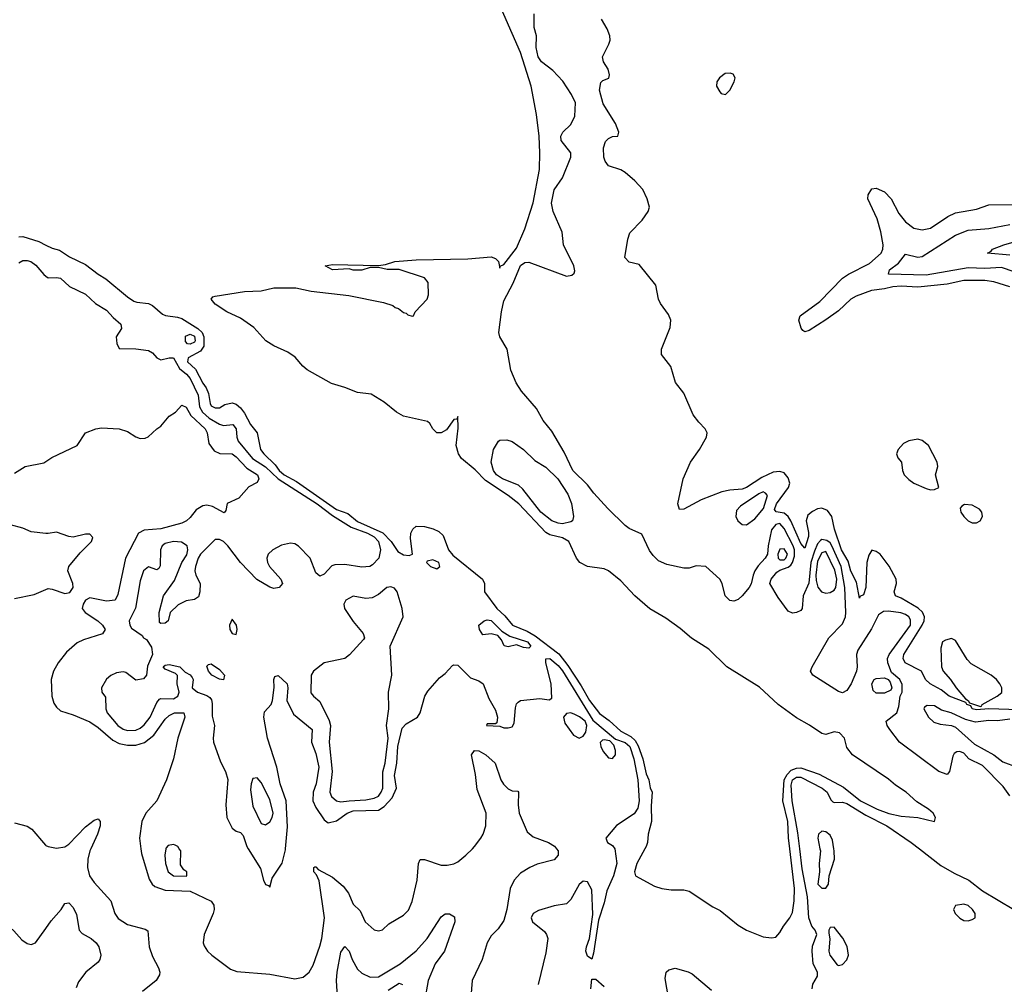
# Model space of a CAD drawing. Header units: inches. Extents: x 1603819 to 1745079, y 385938 to 533966.
# Tile 322 of 561: x 1719875 to 1724583, y 429351 to 433968. Entities that reach past the tile are written whole.
import ezdxf

# ---------------------------------------------------------------- set-up
doc = ezdxf.new("R2010")
doc.units = ezdxf.units.IN
doc.header["$MEASUREMENT"] = 0
for name, color, linetype in [('B7412', 7, 'Continuous'), ('B7413', 7, 'Continuous'), ('B7422', 7, 'Continuous'), ('B7423', 7, 'Continuous')]:
    doc.layers.add(name, color=color, linetype=linetype)

msp = doc.modelspace()

# ---------------------------------------------------------------- linework, layer by layer
at = {"layer": 'B7412', "color": 5, "elevation": 360}
msp.add_lwpolyline([(1719685.7, 430000), (1719685, 429990), (1719690, 429941), (1719700.3, 429910), (1719736.5, 429870), (1719742.8, 429850), (1719722.4, 429770), (1719732.6, 429730), (1719762.3, 429682.3), (1719847.1, 429607.1), (1719884, 429564), (1719910, 429547.2), (1719930, 429542), (1719950.7, 429549.3), (1720000, 429618.8)], dxfattribs=at)
at = {"layer": 'B7413', "color": 5}
for points, elevation in [([(1719870, 432929), (1719890, 432929.4), (1719965.9, 432905.9), (1720000, 432889.2)], 460), ([(1719870, 432804.7), (1719890, 432814.7), (1719910, 432815.6), (1719927.7, 432810), (1719952.4, 432792.4), (1719990, 432747.8), (1720000, 432739.7)], 440), ([(1719850, 431797.8), (1719901.3, 431830), (1719990, 431846.7), (1720000, 431853.2)], 420), ([(1720000, 431509.4), (1719930, 431517.3), (1719890, 431534), (1719831.3, 431550)], 420), ([(1719850, 431197.6), (1719943.1, 431216.9), (1720000, 431241)], 420), ([(1719850, 430124.6), (1719910, 430107.6), (1719933.3, 430093.3), (1719997.4, 430017.4), (1720000, 430015.9)], 380)]:
    msp.add_lwpolyline(points, dxfattribs=dict(at, elevation=elevation))
at = {"layer": 'B7422', "color": 5}
for points, elevation in [([(1720214.6, 430000), (1720210.1, 429990), (1720200.7, 429950), (1720198.9, 429910), (1720208.1, 429870), (1720230, 429837.8), (1720310.1, 429750.1), (1720329.3, 429690), (1720346.2, 429666.2), (1720390, 429637.8), (1720475.1, 429615.1), (1720487, 429607), (1720493.6, 429530), (1720510, 429483.7), (1720539.1, 429430), (1720545.3, 429410), (1720543.8, 429396.2), (1720527.2, 429370), (1720462.5, 429317.5)], 380), ([(1720454.4, 430000), (1720457.5, 429977.5), (1720493.7, 429853.7), (1720508.2, 429830), (1720520.1, 429820.1), (1720570, 429801.2), (1720690, 429797.7), (1720790, 429748.4), (1720802.9, 429730), (1720805.1, 429710), (1720800.4, 429690), (1720756, 429590), (1720751.9, 429550), (1720756.2, 429536.2), (1720772.5, 429510), (1720793.6, 429490), (1720883.2, 429423.2), (1720912.6, 429412.6), (1721070, 429400.1), (1721190, 429377.1), (1721230, 429385.1), (1721258.8, 429410), (1721277.4, 429442.6), (1721310, 429533.4), (1721319.4, 429570), (1721332.1, 429670), (1721307, 429847), (1721294.6, 429874.6), (1721281.3, 429890), (1721281.2, 429910), (1721286.6, 429913.4), (1721290, 429914), (1721301.2, 429901.2), (1721370, 429864), (1721421.3, 429821.3), (1721447.4, 429787.4), (1721470, 429734.5), (1721502.6, 429702.6), (1721527.5, 429650), (1721570, 429612.2), (1721590, 429606.8), (1721610, 429612.3), (1721639.6, 429640.4), (1721710, 429682.2), (1721733.7, 429706.3), (1721751.8, 429748.2), (1721776.1, 429850), (1721781.3, 429930), (1721790, 429947.9), (1721810, 429948.9), (1721890, 429921.1), (1721919, 429921), (1721950, 429927.7), (1721970, 429937.7), (1722008.8, 429970), (1722039.6, 430000)], 420), ([(1720574.1, 430000), (1720569.2, 429970), (1720571.7, 429930), (1720584, 429890), (1720610.8, 429870), (1720670, 429869), (1720673.6, 429870), (1720673.5, 429890), (1720659.7, 429899.7), (1720643.1, 429923.1), (1720644.4, 429990), (1720637.4, 430000)], 440), ([(1720966.9, 430000), (1721025.8, 429905.8), (1721040.1, 429850), (1721050, 429828.7), (1721064.4, 429824.4), (1721070, 429816), (1721081.3, 429858.7), (1721130, 429930.3), (1721145.1, 429994.9), (1721145.6, 430000)], 440), ([(1722441.2, 430000), (1722449.1, 429990), (1722449.2, 429970), (1722430, 429947.3), (1722350, 429926.8), (1722314, 429910), (1722270, 429883.2), (1722239, 429850), (1722219.6, 429810), (1722204.4, 429710), (1722190, 429657.2), (1722162.6, 429617.4), (1722130, 429583.1), (1722110.1, 429550), (1722086, 429470), (1722038.1, 429370), (1722031.9, 429290)], 420), ([(1722720.2, 430000.1), (1722730.3, 429930), (1722714, 429870), (1722681.7, 429798.3), (1722670, 429740.4), (1722642.1, 429657.9), (1722619.2, 429500.8), (1722610, 429472.4), (1722590, 429485.3), (1722582.4, 429510), (1722584.7, 429530), (1722600.2, 429570), (1722615.4, 429684.6), (1722610, 429802.7), (1722590, 429841.7), (1722570, 429845.4), (1722550, 429829.6), (1722510, 429757), (1722490, 429737), (1722430, 429727.3), (1722356, 429704), (1722330.7, 429690), (1722320.5, 429670), (1722327.3, 429650), (1722384.7, 429604.7), (1722394.4, 429590), (1722399.5, 429570), (1722390, 429502), (1722354, 429350)], 440), ([(1722864.7, 430000), (1722826, 429930), (1722814.9, 429890), (1722818.8, 429870), (1722910, 429821.6), (1722944.7, 429810), (1722990, 429803.1), (1723050, 429803.7), (1723076.7, 429796.7), (1723190, 429722), (1723224.7, 429704.7), (1723310, 429634.9), (1723350.3, 429610.3), (1723430, 429578), (1723470, 429573.4), (1723490, 429577.3), (1723510, 429598.8), (1723527.3, 429630), (1723558.4, 429670), (1723570, 429694.8), (1723578.5, 429750), (1723580.1, 429810), (1723557.9, 430000)], 460), ([(1723664.3, 429330), (1723667.9, 429352.1), (1723689.9, 429390), (1723689.3, 429410), (1723668.7, 429448.7), (1723664.5, 429510), (1723666.4, 429533.6), (1723687.1, 429590), (1723679.2, 429610), (1723663.6, 429630), (1723648.1, 429670), (1723641.7, 429770), (1723615.9, 429904.1), (1723605.1, 430000)], 440), ([(1723701.4, 430000), (1723703.5, 429990), (1723697.9, 429930), (1723699.5, 429890), (1723691.2, 429831.2), (1723710, 429811.3), (1723730, 429811.4), (1723742.6, 429830), (1723746.4, 429870), (1723771.1, 429950), (1723769.9, 429989.9), (1723768.1, 430000)], 440), ([(1724177, 430000), (1724280, 429920), (1724342.8, 429882.8), (1724413.9, 429850), (1724479, 429799), (1724629.5, 429710)], 440), ([(1720000, 429618.8), (1720025.4, 429654.6), (1720073.5, 429710), (1720090, 429738), (1720110, 429741.6), (1720130, 429719.3), (1720145.9, 429685.9), (1720158.5, 429610), (1720173.7, 429593.7), (1720216.5, 429570), (1720240.3, 429550), (1720253.6, 429530), (1720263.2, 429490), (1720258.5, 429470), (1720250, 429458), (1720190.1, 429409.9), (1720156.4, 429363.6), (1720145.4, 429334.6)], 360), ([(1721396, 429264), (1721390.2, 429370), (1721393.3, 429410), (1721410, 429504.9), (1721430, 429531.7), (1721450, 429509.1), (1721465.1, 429470), (1721490, 429424.3), (1721510, 429405.2), (1721550, 429385.1), (1721590, 429387.8), (1721694.7, 429450), (1721770, 429511.7), (1721823.2, 429570), (1721890, 429673.8), (1721910, 429688.1), (1721930, 429689.1), (1721953.4, 429673.4), (1721955.1, 429650), (1721906.8, 429510), (1721862.2, 429450), (1721827.9, 429370), (1721810.1, 429270)], 380), ([(1722987.2, 429230), (1722961, 429379), (1722966, 429410), (1722979.5, 429420.5), (1723010, 429428), (1723071.4, 429411.4), (1723090, 429401.3), (1723183.4, 429323.4)], 440), ([(1721637.4, 429322.6), (1721690, 429357.2), (1721706, 429350)], 360), ([(1722606.4, 429330), (1722610, 429375.6), (1722630, 429376.1), (1722670, 429340.1)], 440)]:
    msp.add_lwpolyline(points, dxfattribs=dict(at, elevation=elevation))
at = {"layer": 'B7422', "color": 5, "elevation": 440}
for points in [[(1724390, 429735.4), (1724350, 429728), (1724340.2, 429710), (1724348.5, 429690), (1724370, 429668.3), (1724390, 429656.9), (1724410, 429655.3), (1724430, 429661.3), (1724443.7, 429670), (1724444.7, 429690), (1724431.5, 429710), (1724410, 429728.1)], [(1723770, 429624.5), (1723750, 429622.7), (1723743.7, 429610), (1723743.4, 429596.6), (1723748.6, 429568.6), (1723744.4, 429510), (1723748.6, 429490), (1723784.7, 429444.7), (1723790, 429441.3), (1723810, 429446), (1723830.8, 429469.2), (1723837.6, 429490), (1723831.7, 429531.7), (1723811.7, 429571.7)]]:
    msp.add_lwpolyline(points, close=True, dxfattribs=at)
at = {"layer": 'B7423', "color": 5}
for points, elevation in [([(1723557.9, 430000), (1723551.9, 430051.9), (1723548.1, 430130), (1723523.4, 430230), (1723531.3, 430330), (1723544.1, 430355.9), (1723564.6, 430375.4), (1723590, 430385.8), (1723610, 430386.9), (1723697.6, 430357.6), (1723814, 430294), (1723895, 430230), (1723975.6, 430190), (1724031.8, 430168.2), (1724090, 430155.8), (1724170.3, 430150.3), (1724249, 430131), (1724254, 430150), (1724242.4, 430170), (1724220.5, 430190), (1724164.3, 430224.3), (1724113.3, 430270), (1724063.6, 430303.6), (1724030, 430332.5), (1723857.9, 430450), (1723830, 430483.8), (1723819.6, 430530), (1723795.5, 430555.5), (1723770, 430559.6), (1723730, 430546.1), (1723710, 430551.8), (1723651.8, 430591.8), (1723590, 430625.9), (1723501.1, 430690), (1723412.7, 430772.7), (1723256.3, 430870), (1723170, 430954.5), (1723087.2, 431007.2), (1723033.5, 431053.5), (1722963.9, 431103.9), (1722888.4, 431148.4), (1722816.6, 431210), (1722750, 431282.9), (1722690.2, 431330.2), (1722670, 431340.3), (1722590.3, 431350.3), (1722554, 431370), (1722537, 431390), (1722501.5, 431470), (1722470, 431487.5), (1722410, 431501.9), (1722390, 431513), (1722261.4, 431650), (1722210, 431689.9), (1722102, 431762), (1722053.4, 431813.4), (1721987.7, 431867.7), (1721972.8, 431890), (1721962.4, 431930), (1721972.2, 432012.2), (1721970, 432068), (1721964.5, 432055.5), (1721950, 432054.3), (1721915.8, 432004.2), (1721890.1, 431989.9), (1721870, 431990.4), (1721850.4, 432010), (1721835.7, 432035.7), (1721824.1, 432044.1), (1721710, 432070.3), (1721677.1, 432090), (1721617.6, 432137.6), (1721555.3, 432175.3), (1721490, 432183.4), (1721430, 432207.8), (1721366, 432226), (1721250, 432292.3), (1721228.8, 432308.8), (1721192.1, 432352.1), (1721156.9, 432376.9), (1721090, 432406.9), (1721051.4, 432430), (1720994.3, 432494.3), (1720930, 432539.2), (1720865.5, 432570), (1720810, 432606.6), (1720789.9, 432630), (1720798.9, 432641.1), (1720810, 432644.7), (1720950, 432666.4), (1721029.8, 432670.2), (1721090, 432683.6), (1721195.5, 432684.5), (1721269, 432669), (1721448, 432648), (1721614.5, 432614.5), (1721659.5, 432599.5), (1721670.7, 432590), (1721685.7, 432585.7), (1721710, 432565.8), (1721723.4, 432563.4), (1721730, 432554.8), (1721752, 432548), (1721758, 432550), (1721766, 432570), (1721824, 432630), (1721829, 432650), (1721828.7, 432710), (1721810, 432732.7), (1721690, 432772), (1721632.7, 432772.7), (1721590, 432782), (1721550, 432782), (1721510, 432769.6), (1721470, 432769.6), (1721450, 432775.3), (1721370.3, 432769.7), (1721335.3, 432790), (1721370, 432796), (1721590, 432791.7), (1721623.8, 432796.2), (1721668, 432810), (1721770, 432817.5), (1722017.5, 432822.5), (1722130, 432832), (1722150, 432825.3), (1722163.6, 432810), (1722170, 432778), (1722171.9, 432788.1), (1722190, 432795.8), (1722250, 432874.3), (1722290, 432966.4), (1722330, 433091.5), (1722359.8, 433250), (1722362.1, 433330), (1722358.4, 433410), (1722346.2, 433513.8), (1722320.8, 433650), (1722270, 433810.6), (1722150, 434085.4)], 460), ([(1724610, 430253.6), (1724578.4, 430298.4), (1724479.1, 430399.1), (1724413.6, 430430), (1724390, 430457), (1724370, 430465.6), (1724355.5, 430464.5), (1724343.4, 430456.6), (1724337, 430443), (1724320.9, 430370), (1724310, 430355.1), (1724270, 430369.2), (1724082.2, 430510), (1724035.1, 430570), (1724022.9, 430590), (1724019, 430610), (1724069.4, 430650.6), (1724079.5, 430680.5), (1724086, 430730), (1724094.5, 430750), (1724094.6, 430785.4), (1724083.1, 430810), (1724043.2, 430843.2), (1724027, 430890), (1724025.2, 430910), (1724032, 430930), (1724134.6, 431070), (1724135.4, 431095.4), (1724126.6, 431110), (1724110, 431120.3), (1724089.2, 431129.2), (1724030, 431136.9), (1724005.1, 431134.9), (1723981.2, 431118.8), (1723947.8, 431052.2), (1723882.9, 430950), (1723876, 430930), (1723879.9, 430870), (1723876.1, 430850), (1723850.7, 430789.3), (1723830, 430757.3), (1723810, 430746.7), (1723790, 430753), (1723668.4, 430830), (1723657.1, 430850), (1723664.3, 430870), (1723743.9, 431010), (1723810, 431076.9), (1723824, 431110), (1723826.2, 431130), (1723820.6, 431250), (1723802.6, 431350), (1723759.2, 431450), (1723750, 431464), (1723735, 431475), (1723710, 431479.3), (1723704.4, 431475.6), (1723690, 431458.8), (1723675.2, 431424.8), (1723658.3, 431370), (1723649, 431271), (1723622.1, 431210), (1723617.2, 431150), (1723610, 431139.9), (1723590.1, 431129.9), (1723570, 431127.6), (1723550, 431137.3), (1723502.5, 431202.5), (1723462.5, 431270), (1723467.9, 431290), (1723496.1, 431323.9), (1723510, 431333.8), (1723550, 431346.9), (1723562.3, 431357.7), (1723570.9, 431370), (1723579.6, 431400.4), (1723580.4, 431430), (1723573.9, 431450), (1723530, 431532.6), (1723510, 431555.7), (1723490, 431551.1), (1723470, 431525.6), (1723453.7, 431450), (1723450.6, 431409.4), (1723440.2, 431390), (1723405.8, 431354.2), (1723390.7, 431330), (1723381.6, 431310), (1723373, 431267), (1723363.6, 431250), (1723330, 431209.7), (1723310, 431193), (1723290, 431184.2), (1723270, 431187.3), (1723247.8, 431210), (1723234, 431270), (1723223, 431290), (1723156.2, 431350), (1723110, 431353.7), (1723076.7, 431343.3), (1723050, 431342), (1722970, 431360.2), (1722930, 431377.9), (1722903.4, 431403.4), (1722886.9, 431426.9), (1722850, 431504.7), (1722790, 431532.8), (1722770, 431547.7), (1722688, 431628), (1722620.9, 431700.9), (1722590, 431742.2), (1722519.1, 431810), (1722477.9, 431897.9), (1722418.9, 431998.9), (1722378.3, 432050), (1722346.1, 432106.1), (1722274.8, 432190), (1722249.1, 432230), (1722223.7, 432290), (1722205.6, 432390), (1722171.2, 432450), (1722166.6, 432470), (1722178.4, 432570), (1722190, 432621.5), (1722234.1, 432705.9), (1722270, 432790.9), (1722290, 432806.2), (1722310, 432807.2), (1722490, 432740.9), (1722515.2, 432744.8), (1722526, 432754), (1722530, 432765.5), (1722524.7, 432790), (1722475.6, 432890), (1722468.7, 432950), (1722425.9, 433050), (1722417.5, 433090), (1722430, 433153), (1722470, 433210.7), (1722509.6, 433310), (1722509.5, 433330), (1722464.5, 433390), (1722462.9, 433410), (1722472, 433430), (1722510, 433466.4), (1722530, 433506.4), (1722532.7, 433570), (1722514.1, 433610), (1722472.8, 433672.8), (1722424.1, 433724.1), (1722370, 433766.4), (1722353.5, 433790), (1722345.1, 433834.9), (1722346.6, 433890), (1722335.6, 433930), (1722335.6, 433995.6)], 440), ([(1724750, 430660.9), (1724510, 430669.6), (1724450, 430664.6), (1724430, 430669.5), (1724423.8, 430683.8), (1724403.5, 430690), (1724399.5, 430699.5), (1724319.3, 430730), (1724281.2, 430761.2), (1724228.1, 430790), (1724205.7, 430810), (1724186.6, 430850), (1724109.3, 430890), (1724099.9, 430910), (1724103, 430930), (1724190.7, 431069.3), (1724199.3, 431090), (1724201, 431110), (1724192.2, 431132.2), (1724172.1, 431152.1), (1724090, 431199.9), (1724063.6, 431210), (1724056.4, 431230), (1724067.6, 431270), (1724066, 431290), (1724032.8, 431352.8), (1723990, 431409.6), (1723970, 431423), (1723950, 431429.6), (1723935.5, 431404.5), (1723926.6, 431370), (1723921.2, 431250), (1723910, 431214.7), (1723892.9, 431207.1), (1723890, 431199), (1723876.3, 431276.3), (1723850, 431328.7), (1723836.2, 431376.2), (1723805.4, 431430), (1723771.3, 431528.7), (1723759.2, 431590), (1723738.5, 431618.5), (1723710, 431629.7), (1723690, 431626), (1723665.7, 431614.3), (1723644.1, 431595.9), (1723635, 431570), (1723647, 431513), (1723646.5, 431493.5), (1723630, 431438.3), (1723610, 431461.4), (1723562.4, 431570), (1723549.6, 431589.6), (1723530, 431605.9), (1723491.9, 431611.9), (1723483.5, 431623.5), (1723494.6, 431650), (1723551.1, 431728.9), (1723557.1, 431750), (1723550, 431775), (1723530, 431799), (1723510, 431805.6), (1723478.6, 431801.4), (1723423.2, 431776.8), (1723350, 431728.4), (1723330, 431720.8), (1723270, 431716.2), (1723231.8, 431708.2), (1723133, 431670), (1723050, 431625.6), (1723030, 431623.7), (1723022.7, 431650), (1723047.9, 431770), (1723083, 431850), (1723126, 431910), (1723159.6, 431970), (1723162.7, 431990), (1723153.5, 432010), (1723121.8, 432041.8), (1723096.1, 432076.1), (1723050, 432179.5), (1723011.2, 432231.2), (1722988.5, 432308.5), (1722944.5, 432364.5), (1722944.2, 432390), (1722985.1, 432494.9), (1722987.9, 432530), (1722976.8, 432556.8), (1722938.8, 432610), (1722929.8, 432630), (1722917.5, 432697.5), (1722836.5, 432796.5), (1722790, 432806.8), (1722768.1, 432830), (1722782.1, 432917.9), (1722792.1, 432947.9), (1722852, 433008), (1722879.8, 433050), (1722886.3, 433070), (1722875.7, 433110), (1722854.1, 433154.1), (1722815.6, 433195.6), (1722770, 433236.8), (1722750, 433248.5), (1722690, 433268.2), (1722675.1, 433290), (1722668.4, 433310), (1722666.5, 433353.5), (1722675.3, 433384.7), (1722690, 433399.1), (1722710, 433407.7), (1722735.3, 433410), (1722740.5, 433430), (1722724.6, 433470), (1722664.2, 433564.2), (1722647.9, 433630), (1722653, 433667), (1722662.9, 433677.1), (1722691.7, 433688.3), (1722695.9, 433704.1), (1722688.2, 433730), (1722665.8, 433765.8), (1722661.6, 433790), (1722692.6, 433850), (1722697.6, 433870), (1722696.5, 433890), (1722684.1, 433924.1), (1722656.4, 433970)], 420), ([(1724609.2, 432689.2), (1724533.4, 432713.4), (1724490, 432719.9), (1724390, 432719.8), (1724310, 432702.1), (1724170, 432686.9), (1724090, 432692.6), (1724050, 432689.8), (1724010, 432679.7), (1723947.7, 432672.3), (1723875.2, 432644.8), (1723849.8, 432630.2), (1723790, 432573.5), (1723730, 432531.5), (1723650, 432480.4), (1723630, 432474), (1723619.5, 432479.5), (1723611.3, 432491.3), (1723600.5, 432530), (1723607.1, 432550), (1723701.4, 432618.6), (1723810, 432730.4), (1723838.7, 432750), (1723938.5, 432801.5), (1723994.3, 432850), (1724002.6, 432870), (1724003.6, 432890), (1723992.9, 432952.9), (1723974.8, 433014.8), (1723930.5, 433110), (1723931.6, 433130), (1723950, 433158), (1723970, 433161.1), (1724010, 433144.1), (1724042, 433110), (1724079.6, 433039.6), (1724110, 433000.2), (1724150, 432969.4), (1724190, 432961.1), (1724230, 432970.1), (1724313.7, 433026.3), (1724350, 433043.5), (1724450, 433061.5), (1724510, 433080.8), (1724630, 433083.5)], 380), ([(1724630, 432761.2), (1724570, 432781.5), (1724490, 432777), (1724410, 432779.3), (1724210, 432744.3), (1724029.6, 432750), (1724034.3, 432770), (1724077.3, 432802.7), (1724110, 432844.7), (1724170, 432830.6), (1724190, 432834.1), (1724350, 432936.1), (1724410, 432960.8), (1724508.9, 432968.9), (1724610, 432987.3)], 360), ([(1720000, 432889.2), (1720030, 432874.5), (1720064.6, 432864.6), (1720113.3, 432833.3), (1720190, 432796.3), (1720250, 432749), (1720286.7, 432726.7), (1720390, 432641.5), (1720420.9, 432620.9), (1720435, 432615), (1720490, 432609.5), (1720510, 432599), (1720557.8, 432557.8), (1720571.9, 432551.9), (1720630, 432544.7), (1720650, 432537.2), (1720727.1, 432490), (1720747.3, 432470), (1720755.3, 432450), (1720754.4, 432405.6), (1720738.6, 432381.4), (1720680.8, 432350), (1720677.2, 432330), (1720714.9, 432294.9), (1720750, 432227.3), (1720766.3, 432206.3), (1720778, 432178), (1720784.8, 432130), (1720790, 432120.3), (1720810, 432110.6), (1720829.3, 432110.7), (1720854.8, 432125.2), (1720890, 432134), (1720910, 432127.7), (1720930, 432110.6), (1720950, 432084.4), (1720978.6, 432030), (1721010.3, 431990), (1721026.5, 431910), (1721041.5, 431890), (1721096.6, 431836.6), (1721115.2, 431810), (1721139.2, 431790), (1721197.6, 431757.6), (1721390, 431623), (1721443.9, 431603.9), (1721490, 431566.2), (1721611.7, 431511.7), (1721650.4, 431470), (1721683, 431423), (1721710, 431406.6), (1721736.7, 431403.3), (1721753.5, 431410), (1721744.1, 431484.1), (1721745.6, 431510), (1721753.9, 431530), (1721770, 431544.2), (1721810, 431542.8), (1721851.4, 431531.4), (1721878.6, 431518.6), (1721899.2, 431499.2), (1721925.1, 431430), (1721945.3, 431405.3), (1722087.9, 431290), (1722098, 431270), (1722097.7, 431230), (1722155.8, 431150), (1722194.1, 431114.1), (1722231.7, 431070), (1722301.1, 431041.1), (1722339.3, 431019.3), (1722452.3, 430932.3), (1722496.7, 430876.7), (1722560.4, 430780.4), (1722599.9, 430710), (1722647.6, 430647.6), (1722693.7, 430613.7), (1722750, 430562.1), (1722797, 430537), (1722818.6, 430518.6), (1722832.7, 430492.7), (1722854.3, 430430), (1722870, 430358.9), (1722883.5, 430330), (1722890, 430290.8), (1722898.7, 430270), (1722893.9, 430206.1), (1722895.6, 430130), (1722880.3, 430070), (1722876.9, 430030), (1722870.3, 430010), (1722864.7, 430000)], 460), ([(1724610, 432840.5), (1724503.6, 432850), (1724520.5, 432859.5), (1724527.1, 432870), (1724580.5, 432890), (1724630, 432904.2)], 340), ([(1720000, 432739.7), (1720010, 432731.7), (1720050, 432734.3), (1720070, 432730.2), (1720113.4, 432690), (1720190, 432654.7), (1720237.3, 432610), (1720290, 432578), (1720321.6, 432541.6), (1720358.5, 432510), (1720360.9, 432490), (1720336.5, 432450), (1720338.5, 432418.5), (1720350, 432393.4), (1720430, 432392), (1720490, 432384.9), (1720510, 432372.9), (1720529.6, 432349.6), (1720550, 432340.1), (1720590, 432349.6), (1720610, 432349.4), (1720638.5, 432298.5), (1720671.9, 432271.9), (1720690, 432250), (1720727.8, 432170), (1720734.8, 432114.8), (1720749, 432089), (1720780.7, 432060.7), (1720830, 432032.1), (1720850, 432025.9), (1720893.4, 432030), (1720910.5, 432010), (1720912.7, 431970), (1720919.5, 431950), (1720987.9, 431867.9), (1721050, 431827.1), (1721110.8, 431770.8), (1721296.9, 431650), (1721370, 431594), (1721459.4, 431539.4), (1721537.5, 431510), (1721570, 431492.8), (1721590.1, 431470), (1721599.7, 431430), (1721591.3, 431390), (1721562, 431358), (1721548.7, 431351.3), (1721510, 431346.9), (1721430, 431361), (1721381.5, 431358.5), (1721366.6, 431353.4), (1721330, 431313.6), (1721310, 431304.5), (1721290, 431321.2), (1721264.2, 431390), (1721207.3, 431447.3), (1721190, 431458.5), (1721170, 431462.4), (1721127.2, 431452.8), (1721084.9, 431430), (1721062.4, 431410), (1721057, 431390), (1721059.5, 431370), (1721068.8, 431350), (1721123.8, 431290), (1721130.8, 431270), (1721116, 431250), (1721090, 431246.2), (1721070, 431251.2), (1721009.3, 431289.3), (1720930, 431370.6), (1720870, 431449.9), (1720850, 431469.9), (1720830, 431480.6), (1720810, 431479.8), (1720739.1, 431410), (1720727.7, 431390), (1720714.9, 431350), (1720712.4, 431330), (1720716.4, 431310), (1720737.6, 431270), (1720736, 431230), (1720730, 431205.2), (1720710, 431192.7), (1720670, 431186.6), (1720632.3, 431167.7), (1720594, 431130), (1720584.7, 431090), (1720570, 431079), (1720550, 431078), (1720543.1, 431083.1), (1720541.2, 431130), (1720562.7, 431210), (1720615.6, 431284.4), (1720649.6, 431370), (1720673.7, 431406.3), (1720678.5, 431430), (1720675.6, 431450), (1720647.8, 431467.8), (1720610, 431469.9), (1720570, 431460.9), (1720556.2, 431450), (1720548.2, 431430), (1720545.7, 431354.3), (1720539.6, 431340.4), (1720530, 431334), (1720490, 431348.5), (1720467.3, 431330), (1720450, 431282.7), (1720429, 431151), (1720398.6, 431090), (1720401.1, 431070), (1720410, 431055.5), (1720461, 431021), (1720466.8, 431010), (1720481.3, 431001.3), (1720504.7, 430964.7), (1720510.4, 430930), (1720486.5, 430873.5), (1720481.3, 430830), (1720466.6, 430813.4), (1720430, 430807.3), (1720382.8, 430842.8), (1720370, 430847.2), (1720338.1, 430841.9), (1720310, 430829.2), (1720290, 430811.6), (1720266.3, 430770), (1720268, 430750), (1720285.2, 430725.2), (1720286, 430670), (1720292.6, 430650), (1720343.3, 430590), (1720370, 430572.2), (1720390, 430566.4), (1720430, 430568), (1720450, 430576.6), (1720470, 430592.3), (1720497.9, 430630), (1720530, 430699.5), (1720543.6, 430716.4), (1720550, 430719.6), (1720610, 430717.3), (1720630.6, 430730), (1720637.2, 430750), (1720626.9, 430790), (1720629.3, 430829.3), (1720618.9, 430838.9), (1720570, 430859), (1720561.2, 430870), (1720570, 430878.8), (1720590, 430882), (1720641, 430870), (1720665.8, 430845.8), (1720690, 430833), (1720699.6, 430819.6), (1720703.7, 430810), (1720699.1, 430770), (1720725.3, 430750), (1720770, 430733.7), (1720783.9, 430723.9), (1720792.3, 430712.3), (1720795.7, 430695.7), (1720794.6, 430634.6), (1720805.5, 430590), (1720799.5, 430530), (1720802, 430510), (1720835.5, 430415.5), (1720858.5, 430370), (1720870, 430330.8), (1720859.8, 430210), (1720865.9, 430150), (1720890, 430098.4), (1720910, 430084.2), (1720930, 430077.8), (1720942.9, 430062.9), (1720960.7, 430010), (1720966.9, 430000)], 440), ([(1720000, 431853.2), (1720028.3, 431871.7), (1720149.7, 431930.3), (1720189.3, 431990), (1720238, 432010), (1720266, 432014), (1720350.8, 432009.2), (1720390, 431997.1), (1720430, 431971.2), (1720450, 431964), (1720475.3, 431964.7), (1720488.4, 431971.6), (1720529.7, 432010.3), (1720550, 432021.6), (1720590, 432070.5), (1720619.3, 432090), (1720650, 432122.8), (1720670, 432113), (1720693.6, 432073.6), (1720761.3, 432010), (1720771.5, 431990), (1720779.6, 431939.6), (1720804.8, 431904.8), (1720831.9, 431891.9), (1720890, 431890.2), (1720910, 431875.2), (1720961, 431821), (1721011.1, 431790), (1721018.9, 431770), (1721010, 431752.3), (1720970, 431732.3), (1720922.5, 431677.5), (1720867.4, 431652.6), (1720861, 431619), (1720852.8, 431607.2), (1720797.4, 431637.4), (1720770, 431643.5), (1720750, 431641.8), (1720718.1, 431621.9), (1720690, 431585.2), (1720672, 431570), (1720650, 431558.5), (1720550, 431531.7), (1720470, 431524.3), (1720443.2, 431510), (1720381.2, 431390), (1720343.7, 431216.3), (1720331.1, 431190), (1720290, 431184.3), (1720210, 431201.3), (1720190, 431189.1), (1720177.8, 431170), (1720173.3, 431150), (1720186.9, 431130), (1720247.7, 431090), (1720270.5, 431070), (1720282.7, 431050), (1720270, 431028.6), (1720180, 431000), (1720150, 430986.2), (1720098.8, 430941.2), (1720058.8, 430890), (1720035.9, 430850), (1720024.8, 430810), (1720028.3, 430730), (1720037.3, 430697.3), (1720050, 430677.3), (1720070, 430660.4), (1720130, 430641.6), (1720210, 430607.2), (1720250, 430580.6), (1720319.5, 430519.5), (1720350, 430504.2), (1720390, 430495.6), (1720430, 430496), (1720471.6, 430508.4), (1720516, 430544), (1720570, 430619.8), (1720590, 430637.9), (1720615.1, 430650), (1720659.3, 430650), (1720663.9, 430630), (1720630.7, 430529.3), (1720609.7, 430430), (1720576.1, 430330), (1720530.8, 430230), (1720477.9, 430170), (1720457.9, 430130), (1720447.4, 430050), (1720454.4, 430000)], 420), ([(1720000, 431241), (1720010, 431245.3), (1720030, 431243), (1720090, 431222.1), (1720113.6, 431226.4), (1720130.3, 431250), (1720129, 431270), (1720105.4, 431330), (1720109.8, 431350), (1720163.9, 431416.1), (1720218.2, 431470), (1720224, 431490), (1720210, 431505.1), (1720190, 431504.7), (1720130, 431490.9), (1720110, 431493.6), (1720050, 431515.4), (1720010, 431508.3), (1720000, 431509.4)], 420), ([(1721145.6, 430000), (1721155.8, 430104.2), (1721148.2, 430230), (1721119.7, 430310), (1721104.8, 430390), (1721059.3, 430530), (1721042.2, 430630), (1721045.3, 430654.7), (1721077, 430690), (1721083.8, 430710), (1721091.8, 430771.8), (1721089.7, 430810.3), (1721095.1, 430824.9), (1721110, 430828.4), (1721154.2, 430790), (1721157.3, 430770), (1721152.4, 430710), (1721183.5, 430643.5), (1721272.9, 430570), (1721270.1, 430510), (1721290, 430456.5), (1721304.7, 430390), (1721292.4, 430310), (1721277.9, 430270), (1721276.8, 430230), (1721290, 430196.9), (1721330, 430138), (1721350, 430124.7), (1721390, 430134.2), (1721440.6, 430170), (1721470, 430182.1), (1721590, 430184.4), (1721618.3, 430201.7), (1721655.9, 430244.1), (1721675.8, 430290), (1721666.9, 430350), (1721678.9, 430410), (1721682.7, 430490), (1721703.6, 430576.4), (1721722, 430598), (1721776.3, 430630), (1721790, 430650.6), (1721812.1, 430730), (1721826.1, 430753.9), (1721882.6, 430817.4), (1721910, 430838), (1721943.8, 430876.2), (1721950, 430880.5), (1721970, 430878.4), (1722030, 430817.4), (1722070, 430803.1), (1722090.4, 430790), (1722118.5, 430718.5), (1722150, 430662.8), (1722159.3, 430630), (1722156.9, 430603.1), (1722150, 430598), (1722110, 430598), (1722107.7, 430590), (1722170, 430586), (1722190, 430579.1), (1722210, 430578.4), (1722230, 430584.2), (1722239.1, 430600.9), (1722244.9, 430675.1), (1722250, 430693), (1722258.2, 430701.8), (1722270, 430708.8), (1722361.5, 430718.5), (1722406.6, 430713.4), (1722419.1, 430720.9), (1722417, 430790), (1722390.7, 430890), (1722391.4, 430908.6), (1722410, 430910.1), (1722450, 430876.6), (1722470, 430851.3), (1722615.9, 430615.9), (1722724.2, 430524.2), (1722770, 430507.8), (1722792.6, 430490), (1722811.7, 430430), (1722830, 430330), (1722837.4, 430230), (1722830, 430194.3), (1722813, 430167), (1722728.9, 430111.1), (1722678, 430050), (1722685.5, 430030), (1722710, 430015.3), (1722720.2, 430000.1)], 440), ([(1724610, 430619.8), (1724550, 430611.4), (1724510, 430614.5), (1724445.9, 430605.9), (1724397.8, 430617.8), (1724329.6, 430650), (1724283.4, 430663.4), (1724250, 430683.5), (1724214.4, 430685.6), (1724202, 430678), (1724198, 430670), (1724220.5, 430630), (1724246, 430606), (1724276, 430596), (1724330, 430590.2), (1724350, 430581.3), (1724440.8, 430500.8), (1724532.9, 430450), (1724576.3, 430416.3), (1724644.6, 430390)], 440), ([(1722039.6, 430000), (1722049.9, 430010.1), (1722079.7, 430050), (1722091.2, 430070), (1722104.3, 430110), (1722105.3, 430170), (1722063.1, 430283.1), (1722054.9, 430354.9), (1722035.3, 430450), (1722049.5, 430470), (1722070, 430469.1), (1722104.4, 430450), (1722147.8, 430410), (1722175.2, 430330), (1722188.3, 430308.3), (1722210, 430286.3), (1722230, 430277.6), (1722256.3, 430276.3), (1722259.7, 430270), (1722258.1, 430210), (1722262.8, 430170), (1722301.3, 430081.3), (1722330, 430057.3), (1722403.1, 430030), (1722431.9, 430011.9), (1722441.2, 430000)], 420), ([(1723605.1, 430000), (1723596.5, 430076.5), (1723569.1, 430230), (1723564.6, 430304.6), (1723570, 430330.1), (1723590, 430342.6), (1723610, 430343.3), (1723712.1, 430290), (1723735.5, 430270), (1723753.9, 430233.9), (1723763.8, 430223.8), (1723770, 430220.6), (1723810, 430223.3), (1723830, 430215.9), (1723921.2, 430161.2), (1724022.1, 430110), (1724138.4, 430030), (1724177, 430000)], 440), ([(1720000, 430015.9), (1720010.8, 430010), (1720050, 430002.3), (1720090, 430009.5), (1720110, 430022.4), (1720190, 430104.7), (1720230, 430136.5), (1720250, 430143), (1720259.5, 430130), (1720258.6, 430110), (1720246.3, 430070), (1720214.6, 430000)], 380), ([(1723768.1, 430000), (1723761, 430041), (1723750, 430065.1), (1723730, 430080.3), (1723710, 430084.2), (1723694, 430070), (1723691, 430050), (1723701.4, 430000)], 440), ([(1720637.4, 430000), (1720630.3, 430010.3), (1720617.3, 430017.3), (1720610, 430020.4), (1720584.6, 430015.4), (1720574.9, 430005.1), (1720574.1, 430000)], 440)]:
    msp.add_lwpolyline(points, dxfattribs=dict(at, elevation=elevation))
for points, elevation in [([(1723271.5, 433711.5), (1723248.1, 433710), (1723221.5, 433690), (1723207.9, 433670), (1723207.2, 433650), (1723222.9, 433622.9), (1723230, 433613.8), (1723250, 433608.8), (1723270.2, 433629.8), (1723291.6, 433670), (1723295.9, 433690), (1723286.5, 433706.5)], 420), ([(1720690, 432414.3), (1720676.5, 432416.5), (1720667, 432427), (1720667.8, 432452.2), (1720690, 432462.5), (1720710, 432452.5), (1720714.5, 432430), (1720710, 432423.5)], 440), ([(1722470, 431555), (1722450, 431557.5), (1722419.8, 431570), (1722366.3, 431610), (1722280.6, 431720.6), (1722259.3, 431739.3), (1722183.5, 431770), (1722155.1, 431790), (1722141.1, 431810), (1722129.3, 431850.7), (1722141.2, 431910), (1722164, 431950), (1722170, 431954.8), (1722203.9, 431956.1), (1722230, 431948.5), (1722284.2, 431910), (1722338.6, 431858.6), (1722390, 431826.7), (1722447.5, 431770), (1722496.1, 431696.1), (1722513, 431653), (1722522.4, 431590), (1722518, 431570), (1722510, 431564.5)], 440), ([(1724170, 431960.2), (1724127.3, 431952.7), (1724101.4, 431938.6), (1724075.3, 431910), (1724068.5, 431890), (1724074.9, 431870), (1724092.2, 431850), (1724096, 431810), (1724104.9, 431790), (1724126.4, 431766.4), (1724150, 431750.2), (1724210, 431723.2), (1724230, 431718.4), (1724250, 431719.6), (1724270, 431728.5), (1724254.2, 431790), (1724265, 431830), (1724262.8, 431850), (1724220.1, 431930), (1724190, 431954.1)], 420), ([(1723430, 431707.5), (1723410, 431697.8), (1723321, 431639), (1723302, 431618), (1723299.2, 431590), (1723309.1, 431569.1), (1723330, 431551.5), (1723350, 431549.8), (1723390, 431578.1), (1723431.1, 431628.9), (1723450.7, 431690), (1723441.5, 431701.5)], 440), ([(1724392.4, 431647.6), (1724380.1, 431639.9), (1724372.8, 431630), (1724375, 431610), (1724389.4, 431590), (1724410.2, 431570), (1724430, 431559.5), (1724450, 431559.4), (1724468.5, 431570), (1724478.4, 431590), (1724475.5, 431610), (1724464.9, 431624.9), (1724430, 431644.6)], 420), ([(1723530, 431435.2), (1723510, 431434.1), (1723500.7, 431410), (1723502.1, 431390), (1723510, 431383.1), (1723530, 431382.5), (1723538.9, 431390), (1723547.2, 431410)], 460), ([(1723730, 431421.8), (1723710, 431415.5), (1723690, 431376.7), (1723681.5, 431310), (1723683, 431283), (1723691.5, 431251.5), (1723709, 431229), (1723730, 431222.8), (1723750, 431225.7), (1723770, 431238.2), (1723778.2, 431250), (1723782.7, 431290), (1723773, 431333)], 460), ([(1721850, 431382.3), (1721823.6, 431376.4), (1721820.3, 431370), (1721838.4, 431350), (1721870, 431340.2), (1721883.1, 431350), (1721878.3, 431370)], 460), ([(1721650, 431254), (1721630, 431250.9), (1721590, 431217.5), (1721559.5, 431200.5), (1721530, 431197.3), (1721470, 431208.4), (1721434.4, 431190), (1721424.7, 431170), (1721428.6, 431150), (1721470, 431088), (1721516.9, 431030), (1721523.1, 431010), (1721519.2, 431000.8), (1721451.6, 430928.4), (1721429.6, 430910.4), (1721330, 430889.9), (1721279.1, 430850), (1721269.2, 430830), (1721266.9, 430746.9), (1721279.5, 430730), (1721310, 430704), (1721354.5, 430614.5), (1721360.7, 430590), (1721354.8, 430510), (1721369.2, 430370), (1721358.2, 430270), (1721366.5, 430250), (1721390, 430229.3), (1721410, 430224.6), (1721450, 430229), (1721530, 430233.6), (1721570, 430241.7), (1721590, 430252.3), (1721603.8, 430270), (1721611, 430290), (1721611.9, 430368.1), (1721621.7, 430410), (1721636.6, 430530), (1721629.5, 430590.5), (1721639.3, 430670), (1721637.9, 430750), (1721655, 430830), (1721646.6, 430970), (1721708.4, 431110), (1721703.1, 431150), (1721679.8, 431230), (1721667.3, 431247.3)], 460), ([(1720890, 431098), (1720877.4, 431070), (1720879, 431050), (1720890, 431030.4), (1720910, 431025.5), (1720914.5, 431050), (1720910.8, 431070)], 460), ([(1722310, 430960.3), (1722283.2, 430963.2), (1722250, 430976), (1722210, 430966.9), (1722191.5, 430971.5), (1722179.5, 430999.5), (1722160.6, 431020.6), (1722130, 431028.5), (1722090, 431023), (1722074, 431050), (1722069.9, 431070.1), (1722095.1, 431090), (1722110, 431094.7), (1722130, 431092.5), (1722181, 431041), (1722218.1, 431018.1), (1722302.7, 430990), (1722318.9, 430970)], 440), ([(1724330, 431006.3), (1724301.8, 430998.2), (1724288.2, 430990), (1724280.2, 430959.8), (1724282.4, 430870), (1724290.2, 430850.2), (1724326.7, 430810), (1724353.1, 430770), (1724397.1, 430717.1), (1724410.3, 430710), (1724417.6, 430697.6), (1724470, 430680.5), (1724476.3, 430683.7), (1724476.9, 430690), (1724549.9, 430730.1), (1724571.8, 430748.2), (1724571.7, 430770), (1724562.2, 430790), (1724546.2, 430810), (1724521, 430830), (1724424.8, 430884.8), (1724405.2, 430905.2), (1724350, 430996.9)], 420), ([(1720850, 430808.7), (1720830, 430812.3), (1720793.2, 430830), (1720777.2, 430850), (1720770, 430874), (1720778, 430882), (1720790, 430884.7), (1720830, 430857.3), (1720854, 430830)], 440), ([(1723970, 430744.4), (1723956.6, 430756.6), (1723949.9, 430790), (1723961.5, 430810), (1723970, 430815.3), (1724010, 430818), (1724028, 430810), (1724037.8, 430797.8), (1724045.3, 430770), (1724040.4, 430759.6), (1724010, 430745.1)], 440), ([(1722510, 430649.8), (1722490, 430648), (1722475.6, 430630), (1722481.2, 430601.2), (1722523.5, 430543.5), (1722550, 430529.2), (1722570, 430538), (1722582.5, 430557.5), (1722587, 430590), (1722579.4, 430610), (1722551.9, 430631.9), (1722530, 430641.7)], 440), ([(1722670, 430521.9), (1722661, 430519), (1722651.1, 430508.9), (1722653.8, 430490), (1722664.8, 430464.8), (1722690, 430434.8), (1722710, 430431.5), (1722723.9, 430450), (1722724.5, 430470), (1722715.9, 430495.9), (1722696.2, 430516.2)], 440), ([(1721010, 430339.5), (1720990, 430336), (1720980.8, 430310), (1720978.8, 430281.2), (1720990, 430203.1), (1721030, 430120.3), (1721050, 430113.7), (1721070, 430128.8), (1721082.4, 430150), (1721086.3, 430170), (1721070, 430235.6), (1721030, 430317.6)], 460)]:
    msp.add_lwpolyline(points, close=True, dxfattribs=dict(at, elevation=elevation))

doc.saveas('drawing.dxf')
